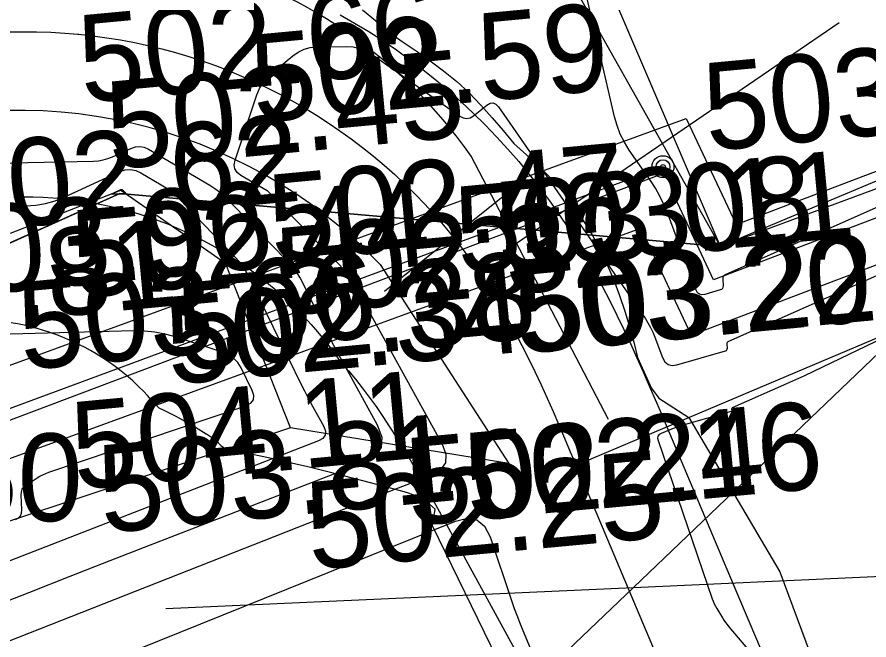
# Model space of a CAD drawing. Extents: x -636600 to -628587, y -1090963 to -1085869.
# Drawn here: x -629623.49 to -629604.04, y -1086718.6 to -1086704.37 of the extents above; entities that cross this region are included whole.
import ezdxf

# ---------------------------------------------------------------- set-up
doc = ezdxf.new("R2010")
doc.units = 0
for name, color, linetype in [('01_PARCELY_NÁVRH_PC', 7, 'Continuous'), ('03_PC_OBJEKTY_STAV', 7, 'Continuous'), ('07_ELEKTRO', 7, 'Continuous'), ('07_OCH_P A POPISY TI', 7, 'Continuous'), ('21', 7, 'Continuous'), ('23', 7, 'Continuous'), ('33', 7, 'Continuous'), ('40', 7, 'Continuous'), ('53', 7, 'Continuous'), ('60', 7, 'Continuous'), ('Ex_Major Contours', 7, 'Continuous'), ('Ex_Minor Contours', 7, 'Continuous'), ('HEKTOMETRY100', 7, 'Continuous'), ('HL_BODY', 7, 'Continuous'), ('koty_vše', 7, 'Continuous'), ('PARCELY_NÁVRH_SILNICE_ŽELEZNICE', 7, 'Continuous'), ('POLOMERY', 7, 'Continuous'), ('popis', 7, 'Continuous'), ('situace_osa', 7, 'Continuous'), ('situace_těleso', 7, 'Continuous'), ('situace_vozovka', 7, 'Continuous')]:
    doc.layers.add(name, color=color, linetype=linetype)

msp = doc.modelspace()

# ---------------------------------------------------------------- linework, layer by layer
at = {"layer": '01_PARCELY_NÁVRH_PC'}
msp.add_lwpolyline([(-629803.313, -1086721.653), (-629799.288, -1086720.046), (-629792, -1086719.624), (-629751.849, -1086721.506), (-629730.281, -1086723.535), (-629716.608, -1086726.252), (-629694.278, -1086734.324), (-629675.728, -1086733.028), (-629621.137, -1086708.4), (-629607.424, -1086709.616), (-629612.267, -1086701.02), (-629618.928, -1086698.099), (-629628.089, -1086701.448), (-629660.598, -1086718.796), (-629669.274, -1086722.478), (-629683.025, -1086725.594), (-629697.718, -1086724.605), (-629730.876, -1086717.615), (-629793.796, -1086713.325), (-629798.847, -1086711.191), (-629802.031, -1086706.728), (-629802.128, -1086710.631)], close=True, dxfattribs=at)
at = {"layer": '03_PC_OBJEKTY_STAV'}
for points in [[(-629601.698, -1086710.015), (-629609.417, -1086717.396), (-629598.748, -1086716.911)], [(-629620.086, -1086717.881), (-629609.417, -1086717.396), (-629617.136, -1086724.777)]]:
    msp.add_lwpolyline(points, dxfattribs=at)
at = {"layer": '07_ELEKTRO'}
for points in [[(-629847.269, -1086702.319), (-629827.072, -1086714.543), (-629788.496, -1086719.346), (-629753.003, -1086721.475), (-629716.434, -1086726.286), (-629673.584, -1086732.436), (-629608.658, -1086707.914)], [(-629597.033, -1086705.454), (-629596.683, -1086706.229), (-629607.584, -1086710.374), (-629608.412, -1086708.614), (-629608.658, -1086707.914)]]:
    msp.add_lwpolyline(points, dxfattribs=at)
at = {"layer": '07_OCH_P A POPISY TI'}
for points in [[(-629607.073, -1086709.11), (-629598.031, -1086705.672)], [(-629637.038, -1086717.206), (-629608.213, -1086706.687)], [(-629608.213, -1086706.687), (-629607.073, -1086709.11)], [(-629608.095, -1086711.638), (-629595.335, -1086706.787)], [(-629636.334, -1086719.078), (-629609.245, -1086709.192)], [(-629609.245, -1086709.192), (-629608.095, -1086711.638)]]:
    msp.add_lwpolyline(points, dxfattribs=at)
at = {"layer": '21'}
for p, q in [((-629571.108, -1086696.08), (-629607.424, -1086709.616)), ((-629621.137, -1086708.4), (-629675.728, -1086733.028)), ((-629607.424, -1086709.616), (-629621.137, -1086708.4))]:
    msp.add_line(p, q, dxfattribs=at)
at = {"layer": '23'}
for p, q in [((-629607.424, -1086709.616), (-629611.832, -1086699.332)), ((-629599.037, -1086706.078), (-629607.424, -1086709.616))]:
    msp.add_line(p, q, dxfattribs=at)
at = {"layer": '33'}
for radius in [0.25, 0.158, 0.05]:
    msp.add_circle((-629608.74, -1086707.791), radius, dxfattribs=at)
at = {"layer": '40'}
for p, q in [((-629609.987, -1086713.562), (-629613.122, -1086707.548)), ((-629615.2, -1086710.023), (-629612.263, -1086714.569))]:
    msp.add_line(p, q, dxfattribs=at)
for centre, radius, start, end in [((-629622.42, -1086714.042), 11.341, 34.9309, 116.2036), ((-629623.437, -1086717.906), 11.401, 43.7408, 110.2083)]:
    msp.add_arc(centre, radius, start, end, dxfattribs=at)
at = {"layer": '53'}
msp.add_line((-629608.74, -1086707.791), (-629636.686, -1086718.142), dxfattribs=at)
at = {"layer": '60'}
for p, q in [((-629623.634, -1086709.306), (-629621.114, -1086708.327)), ((-629621.114, -1086708.327), (-629618.728, -1086709.992)), ((-629617.241, -1086713.75), (-629618.728, -1086709.992)), ((-629617.241, -1086713.75), (-629644.338, -1086722.776)), ((-629612.263, -1086714.569), (-629617.241, -1086713.75))]:
    msp.add_line(p, q, dxfattribs=at)
at = {"layer": 'Ex_Major Contours'}
msp.add_lwpolyline([(-629658.893, -1086732.495), (-629616.126, -1086715.65), (-629615.863, -1086715.547), (-629615.601, -1086715.444), (-629615.338, -1086715.342), (-629615.076, -1086715.24), (-629614.025, -1086714.832), (-629613.812, -1086714.712), (-629613.699, -1086714.555), (-629613.686, -1086714.363), (-629613.772, -1086714.134), (-629615.609, -1086710.811), (-629615.636, -1086710.761), (-629615.663, -1086710.71), (-629615.689, -1086710.659), (-629615.715, -1086710.607), (-629615.816, -1086710.401), (-629615.843, -1086710.35), (-629615.874, -1086710.303), (-629615.908, -1086710.258), (-629615.947, -1086710.215), (-629617.651, -1086708.461), (-629617.67, -1086708.441), (-629617.69, -1086708.421), (-629617.729, -1086708.38), (-629617.739, -1086708.37), (-629617.75, -1086708.361), (-629617.761, -1086708.353), (-629617.773, -1086708.345), (-629618.374, -1086707.992), (-629618.46, -1086707.924), (-629618.511, -1086707.842), (-629618.526, -1086707.748), (-629618.506, -1086707.64), (-629618.01, -1086706.15), (-629617.952, -1086706.008), (-629617.876, -1086705.878), (-629617.782, -1086705.761), (-629617.671, -1086705.656), (-629617.191, -1086705.259), (-629617.066, -1086705.172), (-629616.933, -1086705.109), (-629616.791, -1086705.071), (-629616.64, -1086705.056), (-629615.972, -1086705.046), (-629615.813, -1086705.056), (-629615.661, -1086705.09), (-629615.516, -1086705.147), (-629615.379, -1086705.229), (-629613.381, -1086706.637), (-629613.302, -1086706.678), (-629613.223, -1086706.691), (-629613.145, -1086706.674), (-629613.068, -1086706.628), (-629612.762, -1086706.386), (-629612.688, -1086706.343), (-629612.619, -1086706.336), (-629612.556, -1086706.363), (-629612.497, -1086706.426), (-629609.151, -1086711.249), (-629609.084, -1086711.353), (-629609.023, -1086711.46), (-629608.97, -1086711.571), (-629608.923, -1086711.686), (-629608.749, -1086712.151), (-629608.696, -1086712.248), (-629608.624, -1086712.308), (-629608.533, -1086712.33), (-629608.424, -1086712.314), (-629607.313, -1086711.992), (-629607.293, -1086711.984), (-629607.28, -1086711.971), (-629607.272, -1086711.954), (-629607.27, -1086711.933), (-629607.274, -1086711.84), (-629607.272, -1086711.819), (-629607.265, -1086711.801), (-629607.252, -1086711.786), (-629607.234, -1086711.775), (-629603.858, -1086710.276)], dxfattribs=at)
at = {"layer": 'Ex_Minor Contours'}
for points in [[(-629600.42, -1086707.191), (-629607.309, -1086710.251), (-629607.34, -1086710.269), (-629607.361, -1086710.293), (-629607.373, -1086710.322), (-629607.376, -1086710.357), (-629607.369, -1086710.509), (-629607.372, -1086710.544), (-629607.385, -1086710.571), (-629607.407, -1086710.592), (-629607.439, -1086710.606), (-629607.789, -1086710.708), (-629607.854, -1086710.717), (-629607.908, -1086710.704), (-629607.95, -1086710.668), (-629607.981, -1086710.611), (-629608.641, -1086708.847), (-629608.72, -1086708.652), (-629608.812, -1086708.463), (-629608.915, -1086708.281), (-629609.029, -1086708.104), (-629609.511, -1086707.41), (-629609.622, -1086707.233), (-629609.715, -1086707.047), (-629609.79, -1086706.853), (-629609.847, -1086706.652), (-629611.158, -1086700.98)], [(-629592.098, -1086706.113), (-629605.097, -1086712.369), (-629605.303, -1086712.467), (-629605.509, -1086712.563), (-629605.716, -1086712.658), (-629605.924, -1086712.751), (-629607.158, -1086713.299), (-629607.165, -1086713.303), (-629607.169, -1086713.308), (-629607.172, -1086713.315), (-629607.173, -1086713.323), (-629607.171, -1086713.357), (-629607.172, -1086713.365), (-629607.175, -1086713.371), (-629607.18, -1086713.375), (-629607.187, -1086713.379), (-629608.309, -1086713.703), (-629608.369, -1086713.722), (-629608.428, -1086713.741), (-629608.487, -1086713.763), (-629608.546, -1086713.786), (-629608.779, -1086713.88), (-629608.827, -1086713.908), (-629608.856, -1086713.945), (-629608.865, -1086713.991), (-629608.854, -1086714.046), (-629607.616, -1086717.655), (-629607.594, -1086717.714), (-629607.57, -1086717.77), (-629607.542, -1086717.826), (-629607.511, -1086717.88), (-629607.382, -1086718.092), (-629607.349, -1086718.145), (-629607.314, -1086718.196), (-629607.277, -1086718.246), (-629607.237, -1086718.294), (-629606.679, -1086718.952)], [(-629625.499, -1086707.741), (-629621.74, -1086707.663), (-629621.627, -1086707.655), (-629621.517, -1086707.636), (-629621.409, -1086707.605), (-629621.303, -1086707.563), (-629620.886, -1086707.372), (-629620.783, -1086707.337), (-629620.681, -1086707.329), (-629620.58, -1086707.348), (-629620.481, -1086707.393), (-629619.082, -1086708.215), (-629618.972, -1086708.286), (-629618.867, -1086708.363), (-629618.767, -1086708.448), (-629618.673, -1086708.539), (-629618.309, -1086708.919), (-629618.217, -1086709.014), (-629618.126, -1086709.109), (-629618.034, -1086709.204), (-629617.943, -1086709.299), (-629617.357, -1086709.902), (-629617.234, -1086710.038), (-629617.124, -1086710.182), (-629617.025, -1086710.335), (-629616.938, -1086710.497), (-629616.475, -1086711.444), (-629616.369, -1086711.657), (-629616.261, -1086711.868), (-629616.15, -1086712.078), (-629616.037, -1086712.286), (-629615.262, -1086713.687), (-629615.156, -1086713.968), (-629615.172, -1086714.204), (-629615.311, -1086714.396), (-629615.572, -1086714.543), (-629620.445, -1086716.435), (-629621.364, -1086716.792), (-629622.283, -1086717.151), (-629623.202, -1086717.511), (-629624.12, -1086717.872)], [(-629624.221, -1086708.705), (-629623.288, -1086708.685), (-629623.057, -1086708.669), (-629622.832, -1086708.629), (-629622.612, -1086708.567), (-629622.397, -1086708.481), (-629621.137, -1086707.904), (-629621.015, -1086707.863), (-629620.895, -1086707.854), (-629620.776, -1086707.875), (-629620.659, -1086707.928), (-629620.195, -1086708.202), (-629620.082, -1086708.274), (-629619.974, -1086708.353), (-629619.872, -1086708.439), (-629619.776, -1086708.533), (-629618.644, -1086709.714), (-629618.613, -1086709.746), (-629618.582, -1086709.778), (-629618.551, -1086709.81), (-629618.52, -1086709.842), (-629618.396, -1086709.97), (-629618.366, -1086710.003), (-629618.339, -1086710.038), (-629618.315, -1086710.075), (-629618.294, -1086710.114), (-629616.984, -1086712.793), (-629616.926, -1086712.911), (-629616.865, -1086713.029), (-629616.803, -1086713.146), (-629616.74, -1086713.262), (-629616.484, -1086713.726), (-629616.443, -1086713.833), (-629616.45, -1086713.923), (-629616.503, -1086713.997), (-629616.603, -1086714.053), (-629625.814, -1086717.63)], [(-629623.522, -1086715.85), (-629623.456, -1086715.814), (-629623.41, -1086715.765), (-629623.384, -1086715.703), (-629623.377, -1086715.629), (-629623.392, -1086715.289), (-629623.387, -1086715.219), (-629623.366, -1086715.157), (-629623.329, -1086715.104), (-629623.275, -1086715.059), (-629623.027, -1086714.897), (-629622.964, -1086714.859), (-629622.899, -1086714.824), (-629622.831, -1086714.794), (-629622.762, -1086714.769), (-629618.263, -1086713.25), (-629618.151, -1086713.194), (-629618.09, -1086713.117), (-629618.079, -1086713.019), (-629618.117, -1086712.9), (-629618.371, -1086712.384), (-629618.444, -1086712.265), (-629618.535, -1086712.168), (-629618.644, -1086712.092), (-629618.772, -1086712.037), (-629619.875, -1086711.678), (-629620.106, -1086711.614), (-629620.34, -1086711.569), (-629620.577, -1086711.545), (-629620.816, -1086711.542), (-629627.025, -1086711.704)], [(-629627.979, -1086721.733), (-629613.475, -1086715.881), (-629613.206, -1086715.815), (-629612.986, -1086715.853), (-629612.813, -1086715.996), (-629612.689, -1086716.242), (-629612.192, -1086717.719), (-629612.137, -1086717.876), (-629612.08, -1086718.033), (-629612.019, -1086718.189), (-629611.957, -1086718.344), (-629611.62, -1086719.152)]]:
    msp.add_lwpolyline(points, dxfattribs=at)
msp.add_lwpolyline([(-629621.07, -1086708.328), (-629621.066, -1086708.331), (-629621.062, -1086708.335), (-629621.003, -1086708.397), (-629620.996, -1086708.407), (-629620.995, -1086708.414), (-629621.001, -1086708.418), (-629621.013, -1086708.42), (-629621.286, -1086708.42), (-629621.312, -1086708.419), (-629621.321, -1086708.413), (-629621.315, -1086708.404), (-629621.292, -1086708.392), (-629621.115, -1086708.311), (-629621.11, -1086708.309), (-629621.105, -1086708.309), (-629621.101, -1086708.31), (-629621.096, -1086708.312), (-629621.079, -1086708.322), (-629621.074, -1086708.325)], close=True, dxfattribs=at)
at = {"layer": 'HEKTOMETRY100'}
msp.add_lwpolyline([(-629611.973, -1086708.14), (-629615.095, -1086710.641)], dxfattribs=at)
at = {"layer": 'HL_BODY'}
for points in [[(-629612.972, -1086710.149), (-629604.719, -1086704.502)], [(-629610.726, -1086714.606), (-629601.516, -1086710.712)]]:
    msp.add_lwpolyline(points, dxfattribs=at)
at = {"layer": 'PARCELY_NÁVRH_SILNICE_ŽELEZNICE'}
msp.add_lwpolyline([(-629366.006, -1086607.22), (-629405.307, -1086632.379), (-629423.3, -1086640.472), (-629463.758, -1086656.857), (-629571.108, -1086696.08), (-629607.424, -1086709.616), (-629621.137, -1086708.4), (-629675.728, -1086733.028), (-629733.206, -1086767.258), (-629768.853, -1086794.803), (-629810.128, -1086847.603), (-629834.163, -1086883.842), (-629844.586, -1086900.055), (-629847.263, -1086904.22)], dxfattribs=at)
at = {"layer": 'POLOMERY'}
for points in [[(-629612.972, -1086710.149), (-629604.719, -1086704.502)], [(-629610.726, -1086714.606), (-629601.516, -1086710.712)]]:
    msp.add_lwpolyline(points, dxfattribs=at)
at = {"layer": 'situace_osa'}
msp.add_lwpolyline([(-629623.68, -1086704.714), (-629623.359, -1086704.708), (-629623.038, -1086704.71), (-629622.717, -1086704.72), (-629622.396, -1086704.739), (-629622.1, -1086704.764), (-629622.076, -1086704.766), (-629621.757, -1086704.802), (-629621.439, -1086704.845), (-629621.122, -1086704.897), (-629620.806, -1086704.956), (-629620.492, -1086705.024), (-629620.18, -1086705.1), (-629619.87, -1086705.184), (-629619.562, -1086705.276), (-629619.257, -1086705.375), (-629618.954, -1086705.483), (-629618.655, -1086705.598), (-629618.358, -1086705.721), (-629618.064, -1086705.851), (-629617.774, -1086705.989), (-629617.488, -1086706.135), (-629617.348, -1086706.209), (-629617.205, -1086706.287), (-629616.927, -1086706.447), (-629616.652, -1086706.614), (-629616.382, -1086706.788), (-629616.117, -1086706.969), (-629615.856, -1086707.157), (-629615.6, -1086707.351), (-629615.35, -1086707.552), (-629615.104, -1086707.759), (-629614.864, -1086707.972), (-629614.63, -1086708.192), (-629614.401, -1086708.417), (-629614.178, -1086708.648), (-629613.961, -1086708.885), (-629613.75, -1086709.128), (-629613.546, -1086709.375), (-629613.534, -1086709.39), (-629613.348, -1086709.628), (-629613.156, -1086709.886), (-629612.986, -1086710.128), (-629612.972, -1086710.149), (-629612.787, -1086710.426), (-629612.609, -1086710.709), (-629612.438, -1086710.995), (-629612.273, -1086711.284), (-629612.114, -1086711.577), (-629611.96, -1086711.873), (-629611.811, -1086712.171), (-629611.666, -1086712.471), (-629611.525, -1086712.773), (-629611.387, -1086713.076), (-629611.251, -1086713.381), (-629611.118, -1086713.686), (-629611.096, -1086713.737), (-629610.986, -1086713.993), (-629610.856, -1086714.299), (-629610.726, -1086714.606), (-629609.147, -1086718.342), (-629607.294, -1086722.724)], dxfattribs=at)
at = {"layer": 'situace_těleso'}
for points in [[(-629615.603, -1086704.208), (-629615.299, -1086704.454), (-629615.005, -1086704.711), (-629614.692, -1086704.935), (-629614.371, -1086705.148), (-629614.055, -1086705.37), (-629613.747, -1086705.602), (-629613.445, -1086705.843), (-629613.162, -1086706.106), (-629612.896, -1086706.386), (-629612.637, -1086706.673), (-629612.387, -1086706.966), (-629612.145, -1086707.265), (-629611.853, -1086707.521), (-629611.566, -1086707.784), (-629611.549, -1086707.8), (-629611.294, -1086708.062), (-629611.038, -1086708.356), (-629610.819, -1086708.638), (-629610.8, -1086708.663), (-629610.574, -1086708.994), (-629610.368, -1086709.333), (-629610.182, -1086709.678), (-629610.015, -1086710.028), (-629609.865, -1086710.38), (-629609.73, -1086710.734), (-629609.61, -1086711.089), (-629609.503, -1086711.443), (-629609.406, -1086711.796), (-629609.32, -1086712.148), (-629609.176, -1086712.468), (-629609.03, -1086712.784), (-629609.008, -1086712.837), (-629608.835, -1086713.074), (-629608.492, -1086713.297), (-629608.153, -1086713.518), (-629606.077, -1086717.044), (-629604.413, -1086721.506)], [(-629612.221, -1086719.642), (-629614.004, -1086715.992), (-629613.94, -1086715.607), (-629614.212, -1086715.37), (-629614.57, -1086715.236), (-629614.65, -1086715.213), (-629615.128, -1086715.085), (-629615.589, -1086714.964), (-629616.03, -1086714.85), (-629616.45, -1086714.744), (-629616.848, -1086714.647), (-629617.221, -1086714.559), (-629617.57, -1086714.48), (-629617.893, -1086714.41), (-629618.19, -1086714.349), (-629618.46, -1086714.298), (-629618.705, -1086714.255), (-629618.835, -1086714.161), (-629618.844, -1086714.153), (-629618.928, -1086714.056), (-629619.048, -1086713.974), (-629619.161, -1086713.9), (-629619.168, -1086713.895), (-629619.288, -1086713.819), (-629619.408, -1086713.745), (-629619.527, -1086713.674), (-629619.647, -1086713.606), (-629619.766, -1086713.54), (-629619.885, -1086713.477), (-629620.004, -1086713.416), (-629620.123, -1086713.357), (-629620.241, -1086713.301), (-629620.334, -1086713.213), (-629620.42, -1086713.113), (-629620.509, -1086713.014), (-629620.601, -1086712.917), (-629620.696, -1086712.822), (-629620.794, -1086712.729), (-629620.844, -1086712.683), (-629620.894, -1086712.638), (-629620.998, -1086712.549), (-629621.105, -1086712.462), (-629621.215, -1086712.377), (-629621.327, -1086712.294), (-629621.443, -1086712.214), (-629621.561, -1086712.137), (-629621.682, -1086712.062), (-629621.805, -1086711.99), (-629621.931, -1086711.921), (-629622.06, -1086711.855), (-629622.191, -1086711.792), (-629622.325, -1086711.733), (-629622.461, -1086711.676), (-629622.599, -1086711.623), (-629622.739, -1086711.574), (-629622.75, -1086711.57), (-629622.882, -1086711.528), (-629623.026, -1086711.486), (-629623.173, -1086711.447), (-629623.321, -1086711.413), (-629623.471, -1086711.382), (-629623.623, -1086711.355)]]:
    msp.add_lwpolyline(points, dxfattribs=at)
at = {"layer": 'situace_vozovka'}
for points in [[(-629616.11, -1086704.322), (-629615.782, -1086704.51), (-629615.458, -1086704.707), (-629615.139, -1086704.913), (-629614.826, -1086705.126), (-629614.519, -1086705.348), (-629614.217, -1086705.577), (-629613.921, -1086705.814), (-629613.631, -1086706.058), (-629613.348, -1086706.31), (-629613.071, -1086706.569), (-629612.801, -1086706.835), (-629612.538, -1086707.108), (-629612.282, -1086707.387), (-629612.034, -1086707.673), (-629611.792, -1086707.966), (-629611.778, -1086707.983), (-629611.559, -1086708.264), (-629611.333, -1086708.568), (-629611.132, -1086708.853), (-629611.115, -1086708.878), (-629610.898, -1086709.204), (-629610.692, -1086709.532), (-629610.495, -1086709.861), (-629610.307, -1086710.191), (-629610.128, -1086710.52), (-629609.956, -1086710.85), (-629609.792, -1086711.178), (-629609.634, -1086711.505), (-629609.481, -1086711.831), (-629609.334, -1086712.154), (-629609.192, -1086712.475), (-629609.053, -1086712.794), (-629609.03, -1086712.846), (-629608.917, -1086713.109), (-629608.784, -1086713.421), (-629608.654, -1086713.73), (-629607.074, -1086717.466), (-629605.221, -1086721.848)], [(-629623.562, -1086708.482), (-629623.338, -1086708.478), (-629623.114, -1086708.479), (-629622.889, -1086708.487), (-629622.665, -1086708.5), (-629622.458, -1086708.517), (-629622.442, -1086708.519), (-629622.219, -1086708.543), (-629621.997, -1086708.573), (-629621.775, -1086708.609), (-629621.555, -1086708.651), (-629621.336, -1086708.699), (-629621.118, -1086708.752), (-629620.901, -1086708.81), (-629620.686, -1086708.874), (-629620.473, -1086708.944), (-629620.261, -1086709.019), (-629620.052, -1086709.099), (-629619.845, -1086709.185), (-629619.64, -1086709.276), (-629619.437, -1086709.373), (-629619.237, -1086709.474), (-629619.139, -1086709.526), (-629619.04, -1086709.581), (-629618.845, -1086709.692), (-629618.654, -1086709.809), (-629618.465, -1086709.931), (-629618.28, -1086710.057), (-629618.098, -1086710.188), (-629617.919, -1086710.324), (-629617.744, -1086710.464), (-629617.573, -1086710.609), (-629617.405, -1086710.758), (-629617.241, -1086710.911), (-629617.081, -1086711.068), (-629616.926, -1086711.23), (-629616.774, -1086711.395), (-629616.627, -1086711.565), (-629616.484, -1086711.738), (-629616.476, -1086711.748), (-629616.346, -1086711.914), (-629616.212, -1086712.094), (-629616.093, -1086712.263), (-629616.081, -1086712.276), (-629615.922, -1086712.455), (-629615.763, -1086712.643), (-629615.605, -1086712.842), (-629615.448, -1086713.05), (-629615.291, -1086713.267), (-629615.135, -1086713.494), (-629614.98, -1086713.729), (-629614.825, -1086713.972), (-629614.67, -1086714.223), (-629614.515, -1086714.482), (-629614.36, -1086714.748), (-629614.204, -1086715.02), (-629614.178, -1086715.067), (-629614.047, -1086715.3), (-629613.889, -1086715.585), (-629613.729, -1086715.876), (-629611.771, -1086719.452)]]:
    msp.add_lwpolyline(points, dxfattribs=at)

# ---------------------------------------------------------------- texts
at = {"layer": 'koty_vše'}
for s, p in [('502.76', (-629630.38, -1086704.806)), ('502.66', (-629621.985, -1086706.34)), ('502.59', (-629618.054, -1086706.785)), ('503.25', (-629607.721, -1086707.434)), ('502.45', (-629621.351, -1086707.857)), ('502.62', (-629625.095, -1086709.323)), ('502.47', (-629617.646, -1086709.981)), ('503.11', (-629612.465, -1086710.148)), ('503.08', (-629613.389, -1086710.255)), ('503.96', (-629625.725, -1086710.838)), ('502.44', (-629622.14, -1086710.794)), ('502.32', (-629617.472, -1086711.2)), ('503.81', (-629627.923, -1086711.717)), ('503.20', (-629612.054, -1086712.068)), ('503.22', (-629611.949, -1086712.049)), ('503.66', (-629623.363, -1086712.435)), ('502.38', (-629619.725, -1086712.456)), ('502.34', (-629619.996, -1086712.772)), ('504.11', (-629622.149, -1086715.173)), ('502.24', (-629614.512, -1086715.995)), ('502.16', (-629613.175, -1086715.88)), ('503.81', (-629621.531, -1086716.16)), ('502.25', (-629616.788, -1086717.001))]:
    msp.add_text(s, height=2, rotation=5.3515, dxfattribs=at).set_placement(p)
at = {"layer": 'popis'}
msp.add_text('roz.1,50', height=2, dxfattribs=at).set_placement((-629631.648, -1086715.883))

doc.saveas('drawing.dxf')
